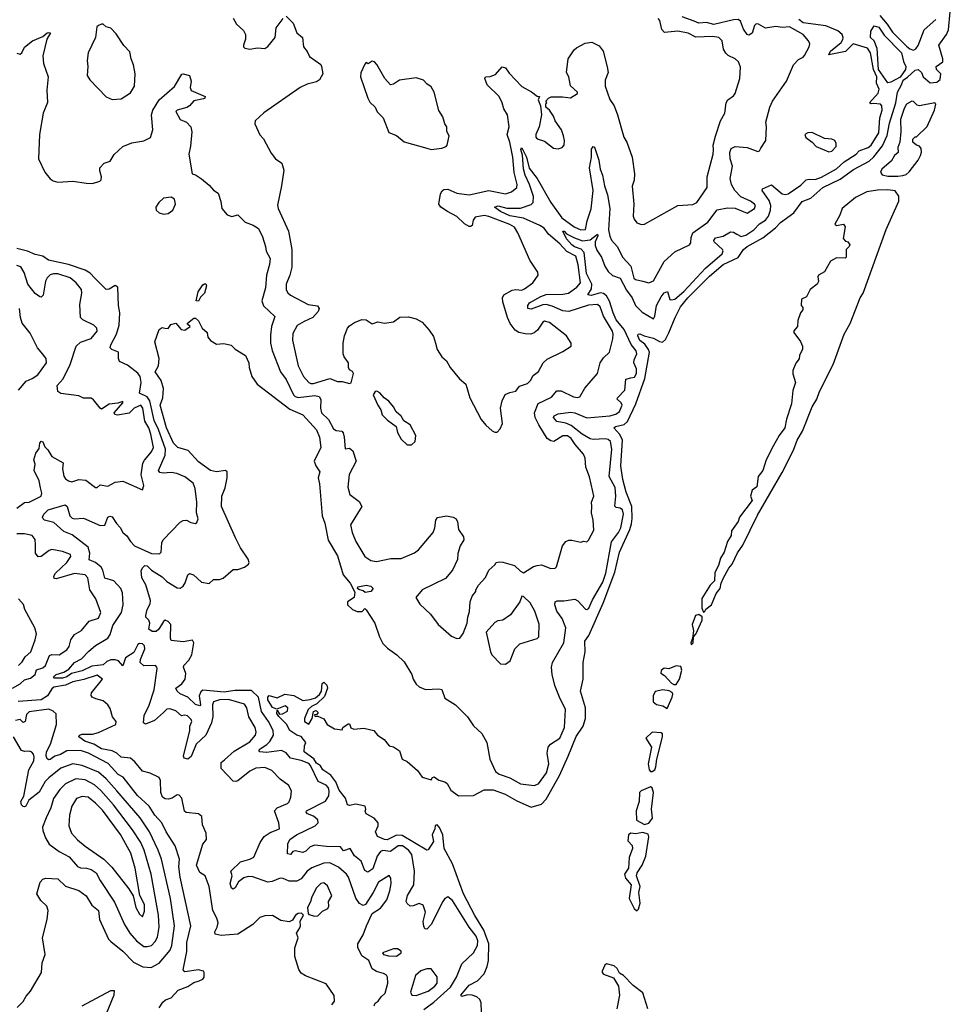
# Model space of a CAD drawing. Extents: x 1603745 to 1745082, y 385868 to 533966.
# Tile 491 of 646: x 1733893 to 1740048, y 438115 to 444624. Entities that reach past the tile are written whole.
import ezdxf

# ---------------------------------------------------------------- set-up
doc = ezdxf.new("R2010")
doc.units = 0

msp = doc.modelspace()

# ---------------------------------------------------------------- linework, layer by layer
at = {"layer": '0CON20XD'}
for points in [[(1736948.1, 438065), (1736945.5, 438125), (1736936.5, 438146.5), (1736915.3, 438165.3), (1736885, 438176.2), (1736855, 438177.5), (1736816.7, 438166.7), (1736810.8, 438175), (1736865, 438240.9), (1736919.9, 438270.1), (1736965, 438316), (1736985.2, 438364.8), (1736993.8, 438405), (1736996.4, 438515), (1736963.2, 438605), (1736902.2, 438702.2), (1736829.1, 438845), (1736755.7, 439045), (1736700, 439145), (1736690.9, 439235), (1736669.6, 439285), (1736655, 439302), (1736641.7, 439298.3), (1736638.6, 439275), (1736620, 439235), (1736628.8, 439191.2), (1736595, 439137.5), (1736585, 439133.3), (1736421.5, 439231.5), (1736385, 439233), (1736322.8, 439202.8), (1736305, 439204.6), (1736260, 439225), (1736246.2, 439255), (1736263.3, 439295), (1736263.3, 439315), (1736237.5, 439345), (1736183.8, 439375), (1736177.5, 439392.5), (1736182.5, 439405), (1736177.5, 439425), (1736115, 439438.8), (1736075, 439428.8), (1736060, 439435), (1736047, 439477), (1736005, 439530.8), (1735983.1, 439585), (1735949.9, 439629.9), (1735898.9, 439665), (1735882, 439692), (1735855, 439708.3), (1735838.4, 439738.4), (1735773.8, 439785), (1735776.7, 439825), (1735785, 439846.7), (1735753.8, 439885), (1735725, 439894.2), (1735679.2, 439925), (1735657.9, 439967.9), (1735607.9, 440017.9), (1735593, 440037), (1735595, 440060), (1735612.3, 440032.3), (1735630, 440035), (1735665, 440053.3), (1735666.2, 440075), (1735648, 440088), (1735593.6, 440066.4), (1735565, 440076.5), (1735535, 440128.8), (1735535, 440146), (1735542.6, 440157.4), (1735595, 440141.5), (1735645.6, 440165.6), (1735705, 440155.7), (1735765, 440123.1), (1735815, 440130), (1735848.3, 440141.7), (1735876.2, 440163.8), (1735888.5, 440185), (1735893.3, 440235), (1735905, 440244.2), (1735923.3, 440225), (1735928.2, 440205), (1735909.2, 440150.8), (1735858.9, 440101.1), (1735823.3, 440085), (1735801.2, 440065), (1735776.2, 440005), (1735776.7, 439985), (1735805, 439967.5), (1735827.5, 440005), (1735835, 440050), (1735853.6, 440056.4), (1735867.5, 440045), (1735858.3, 440031.7), (1735841.7, 440028.3), (1735845, 440020), (1735865, 440020), (1735905, 440002.5), (1735927.5, 439965), (1735975, 439936.7), (1736025, 439930), (1736030, 439945), (1736065, 439970), (1736075, 439970), (1736083.3, 439943.3), (1736103.6, 439933.6), (1736169.5, 439940.5), (1736235, 439925.8), (1736260, 439895), (1736302.5, 439865), (1736337.5, 439825), (1736365, 439816.7), (1736405, 439790), (1736423.3, 439735), (1736455, 439720), (1736525, 439660), (1736555, 439617.5), (1736615, 439600), (1736622.5, 439615), (1736635, 439618), (1736665, 439596.2), (1736705, 439586), (1736720, 439575), (1736745, 439530), (1736795, 439493.8), (1736895, 439496.5), (1736965, 439532.9), (1737025, 439532.9), (1737104, 439505), (1737180.2, 439460.2), (1737275, 439417.5), (1737345, 439439.4), (1737375, 439470.8), (1737462.7, 439627.3), (1737521.5, 439755), (1737573.1, 439885), (1737620, 439955), (1737635.2, 440004.8), (1737634.7, 440075), (1737602.1, 440185), (1737620, 440265), (1737618.8, 440375), (1737634, 440445), (1737631.8, 440515), (1737656.8, 440553.2), (1737752.6, 440767.4), (1737828.2, 440971.8), (1737860, 441105), (1737928.1, 441255), (1737938.8, 441291.2), (1737944.2, 441325.8), (1737940.7, 441405), (1737905, 441500.8), (1737882, 441585), (1737868.1, 441675), (1737879.2, 441845), (1737862.1, 441882.1), (1737822.5, 441925), (1737833.3, 441935), (1737891.9, 441948.1), (1737912.2, 441967.8), (1737968.7, 442085), (1738028.5, 442251.5), (1738058.2, 442425), (1738052.8, 442442.8), (1738028.3, 442478.3), (1737995, 442503.3), (1737981.2, 442535), (1737983.9, 442546.1), (1737995, 442547.5), (1738023, 442533), (1738085, 442519.6), (1738125, 442495.6), (1738145, 442492.2), (1738165, 442510.8), (1738186.1, 442553.9), (1738227.1, 442655), (1738263.8, 442725), (1738311.7, 442785), (1738455, 442928.8), (1738545, 443005.3), (1738645, 443052.5), (1738680.5, 443105), (1738703.5, 443125), (1738807.9, 443182.1), (1738892.7, 443247.3), (1738925, 443284.2), (1739012, 443348), (1739067.6, 443422.4), (1739125, 443443.3), (1739205, 443514.4), (1739319.7, 443570.3), (1739406.9, 443633.1), (1739511.1, 443688.9), (1739542.9, 443717.1), (1739600.5, 443789.5), (1739631.1, 443858.9), (1739645, 443938.8), (1739686.9, 444075), (1739698.5, 444145), (1739726, 444194), (1739735.5, 444225), (1739765, 444243.8), (1739815, 444289.7), (1739835, 444295.4), (1739856.9, 444275), (1739869.4, 444245), (1739915, 444206.9), (1739958.9, 444211.1), (1739981.3, 444228.7), (1739984.5, 444265), (1739957.1, 444295), (1739953.8, 444315), (1739997.7, 444345), (1739997.7, 444365), (1739972.5, 444455), (1740023.3, 444526.7), (1740035, 444556), (1740048, 444675)], [(1734505, 444096.7), (1734565, 444100.8), (1734625, 444141.2), (1734652, 444185), (1734655.6, 444265), (1734646, 444325), (1734630, 444365), (1734620.7, 444410.7), (1734582.7, 444452.7), (1734531.3, 444531.3), (1734495, 444566.7), (1734465, 444576.2), (1734445, 444593.3), (1734435, 444593.3), (1734413.9, 444586.1), (1734404, 444576), (1734394, 444505), (1734346, 444405), (1734339.2, 444355), (1734344.2, 444315), (1734340, 444255), (1734356.1, 444226.1), (1734465, 444114), (1734505, 444096.7)], [(1734891.9, 440625), (1734875, 440646.5), (1734855, 440653.6), (1734843.6, 440646.4), (1734813.6, 440595), (1734795, 440580.7), (1734768.9, 440578.9), (1734746.7, 440595), (1734753.8, 440635), (1734747.5, 440655), (1734726.7, 440675), (1734726.2, 440685), (1734735.7, 440725), (1734756.7, 440763.3), (1734757.8, 440785), (1734727.2, 440887.2), (1734700.8, 440935), (1734697, 440983), (1734706.4, 441003.6), (1734720, 441015), (1734735, 441013.8), (1734765, 440985.6), (1734835, 440941.1), (1734865, 440910.9), (1734935, 440868.1), (1734955, 440866.9), (1734975, 440880), (1734988.3, 440901.7), (1735005, 440953.3), (1735015, 440962), (1735042, 440955), (1735095, 440905.6), (1735145, 440897.5), (1735175, 440922.9), (1735215, 440924.3), (1735238.3, 440931.7), (1735305, 440990.5), (1735335, 440988.6), (1735378.8, 441005), (1735407.1, 441025), (1735410.6, 441035), (1735405, 441058.8), (1735352.4, 441132.4), (1735320.6, 441199.4), (1735228.6, 441405), (1735230.8, 441475), (1735251.2, 441528.8), (1735266, 441595), (1735265.8, 441635.8), (1735253.6, 441643.6), (1735195, 441634.2), (1735155, 441642.9), (1735075, 441701.2), (1735006.6, 441776.6), (1734939.2, 441795), (1734909.6, 441825), (1734862.8, 441925), (1734821.2, 442075), (1734840.6, 442125), (1734844.4, 442185), (1734827.9, 442237.9), (1734788.8, 442295), (1734811.2, 442335), (1734816.2, 442385), (1734786.2, 442495), (1734816.2, 442575), (1734835, 442590), (1734853.9, 442583.9), (1734875, 442582.5), (1734891.7, 442608.3), (1734925, 442617.5), (1734960, 442575), (1734985, 442572.5), (1735020, 442595), (1735001.7, 442611.7), (1735001.7, 442618.3), (1735045, 442650), (1735055, 442650), (1735075, 442632.5), (1735100, 442585), (1735132.5, 442555), (1735136.7, 442525), (1735153.9, 442503.9), (1735195, 442478.8), (1735243, 442483), (1735292.5, 442472.5), (1735317.5, 442445), (1735386, 442405), (1735408, 442355), (1735410, 442325), (1735428.8, 442265), (1735462.5, 442215), (1735680.3, 442050.3), (1735765, 442012.2), (1735855, 441913.1), (1735874.7, 441865), (1735885.4, 441795), (1735840.5, 441705), (1735850.5, 441675), (1735877.5, 441635), (1735868, 441595), (1735876.8, 441556.8), (1735893.6, 441345), (1735910, 441295), (1735933, 441183), (1735995, 441080), (1736031.9, 440955), (1736078.3, 440898.3), (1736109.1, 440839.1), (1736104.5, 440805.5), (1736062, 440775), (1736060, 440755), (1736095, 440725.6), (1736125, 440712.2), (1736157.1, 440712.9), (1736175, 440732.5), (1736185, 440722.5), (1736241.1, 440635), (1736272.1, 440545), (1736295, 440500.5), (1736325, 440470), (1736387.8, 440425), (1736435, 440378.1), (1736486.2, 440296.2), (1736495, 440263.8), (1736515, 440230.8), (1736535, 440214.4), (1736577.1, 440197.1), (1736665, 440201.5), (1736685, 440197.1), (1736705, 440140), (1736776, 440096), (1736854.5, 440014.5), (1736895, 439956), (1736950, 439905), (1736982.5, 439845), (1737002.9, 439735), (1737040, 439655), (1737065, 439637.2), (1737135, 439612.2), (1737205, 439572.5), (1737295, 439560.8), (1737325, 439573.5), (1737376.5, 439645), (1737393.1, 439705), (1737380.9, 439775), (1737388.5, 439815), (1737404.3, 439835), (1737465, 439875.5), (1737496.9, 439945), (1737502.5, 440065), (1737463.2, 440145), (1737432.1, 440222.1), (1737413.8, 440295), (1737410.8, 440345), (1737416.9, 440375), (1737492.3, 440505), (1737504.6, 440604.6), (1737480.9, 440665), (1737444.5, 440715), (1737433.3, 440755), (1737434.3, 440775), (1737447.1, 440782.9), (1737492.1, 440782.1), (1737565, 440792.5), (1737585, 440781.9), (1737635, 440726.7), (1737645, 440725.5), (1737656.5, 440733.5), (1737681.1, 440788.9), (1737748.8, 440905), (1737768.8, 440965), (1737807.6, 441172.4), (1737853.9, 441235), (1737868.3, 441265), (1737886.8, 441355), (1737879.7, 441385), (1737865, 441395.8), (1737838.3, 441398.3), (1737828.2, 441408.2), (1737835.2, 441475), (1737831.6, 441531.6), (1737791.6, 441605), (1737808.2, 441785), (1737799.7, 441835), (1737785, 441848.1), (1737765, 441853.4), (1737685, 441848.9), (1737665, 441852.9), (1737613.7, 441883.7), (1737541.1, 441941.1), (1737505, 441955.8), (1737445, 441968.5), (1737423.6, 441995), (1737427.8, 442005), (1737455, 442018.4), (1737535, 442029.6), (1737565, 442025.6), (1737645, 441993.1), (1737795.2, 442005.2), (1737835, 442015.7), (1737859.2, 442035), (1737876.7, 442075), (1737871.2, 442091.2), (1737844.4, 442115), (1737847.1, 442125), (1737894.8, 442175), (1737902.7, 442247.3), (1737935, 442255.9), (1737958.2, 442261.8), (1737971.6, 442285), (1737971.7, 442315), (1737954.7, 442355), (1737956.7, 442375), (1737974.3, 442415), (1737970.9, 442435), (1737937.8, 442477.8), (1737890.7, 442575), (1737838.8, 442638.8), (1737817.1, 442685), (1737793.8, 442763.8), (1737775, 442798), (1737755, 442814.5), (1737735, 442818.9), (1737671.7, 442801.7), (1737650.6, 442805), (1737674.4, 442845), (1737678.1, 442875), (1737641.9, 442945), (1737626.2, 443085), (1737607.2, 443107.2), (1737561.9, 443121.9), (1737544.5, 443134.5), (1737510.3, 443175), (1737484.3, 443225), (1737495, 443225.7), (1737509.1, 443209.1), (1737561.4, 443181.4), (1737615, 443163), (1737665, 443167.7), (1737715, 443207.1), (1737716.9, 443195), (1737698.5, 443155), (1737698.9, 443131.1), (1737711.1, 443101.1), (1737742, 443055), (1737762.8, 442995), (1737785, 442959.7), (1737813.4, 442933.4), (1737864.8, 442914.8), (1737906.9, 442836.9), (1737943.1, 442785), (1737966, 442735), (1738010.5, 442690.5), (1738085, 442645.6), (1738094.7, 442665), (1738105.2, 442735), (1738135, 442792.3), (1738155, 442817.3), (1738177.3, 442827.3), (1738193.9, 442775), (1738205, 442771), (1738225, 442777.1), (1738285, 442826.2), (1738429.4, 442980.6), (1738539.8, 443075), (1738544.8, 443095), (1738541.2, 443105), (1738486.6, 443155), (1738484.7, 443165.3), (1738495, 443181.1), (1738545, 443193.2), (1738595, 443222), (1738615, 443220), (1738635.2, 443205.2), (1738665, 443190.4), (1738695, 443198.4), (1738749.2, 443235), (1738786.5, 443273.5), (1738825, 443298.7), (1738844.5, 443325), (1738859.8, 443365), (1738861.6, 443395), (1738848.8, 443428.8), (1738804.3, 443495), (1738805, 443506.2), (1738865, 443532.1), (1738935, 443472.1), (1738955, 443468.1), (1738975, 443473), (1739060.3, 443529.7), (1739095, 443566), (1739115, 443570.7), (1739155, 443567.4), (1739195, 443582.9), (1739295, 443638), (1739345, 443685.2), (1739425.5, 443734.5), (1739445, 443756.2), (1739505, 443779.3), (1739525, 443793.9), (1739574.8, 443875), (1739582.3, 443975), (1739596.7, 444026.7), (1739595.4, 444055), (1739585.8, 444065), (1739538.9, 444068.9), (1739525, 444067.1), (1739512.9, 444075), (1739570.9, 444139.1), (1739577.5, 444165), (1739559.8, 444205), (1739562.9, 444245), (1739540.7, 444295), (1739519.3, 444405), (1739499.6, 444435), (1739405, 444464.1), (1739355, 444414.4), (1739245, 444392.5), (1739254.5, 444415), (1739326.4, 444473.6), (1739338.1, 444491.9), (1739340.4, 444505), (1739333.8, 444525), (1739305, 444551), (1739225, 444583.5), (1739075, 444602.4), (1739047.1, 444625)], [(1735304, 444634), (1735326.7, 444595), (1735373, 444553), (1735386.4, 444526.4), (1735385.9, 444494.1), (1735373.8, 444455), (1735373.8, 444445), (1735382.5, 444435), (1735415, 444429.2), (1735465, 444438.6), (1735515, 444434.3), (1735535, 444445.7), (1735581.5, 444505), (1735590.1, 444569.9), (1735635, 444632.5)], [(1735655, 444648.1), (1735701.6, 444601.6), (1735725, 444538), (1735764, 444505), (1735770, 444445), (1735794.2, 444414.2), (1735809.5, 444379.5), (1735885, 444326.7), (1735890, 444315), (1735897.5, 444265), (1735875, 444226.7), (1735855, 444213.8), (1735795, 444198), (1735748.8, 444175), (1735508.3, 444008.3), (1735450, 443955), (1735448.8, 443935), (1735482.2, 443862.2), (1735505.4, 443835.4), (1735555, 443741.2), (1735584.2, 443705), (1735625.7, 443675), (1735638.9, 443628.9), (1735624.7, 443525), (1735598.1, 443398.1), (1735602.2, 443375), (1735671.8, 443225), (1735693.5, 443105), (1735692.5, 442987.5), (1735679.6, 442935), (1735654.8, 442875), (1735655, 442838.8), (1735667.4, 442817.4), (1735685, 442803.3), (1735801.8, 442741.8), (1735863.4, 442733.4), (1735874.3, 442715), (1735866.9, 442695), (1735830.6, 442655), (1735775, 442629.6), (1735728.3, 442601.7), (1735699.7, 442550.3), (1735696.5, 442505), (1735734.6, 442335), (1735770.9, 442265), (1735804.5, 442225), (1735817.9, 442217.9), (1735835, 442218), (1735945, 442251.1), (1735995, 442232), (1736025, 442233.3), (1736075, 442220), (1736085, 442223.3), (1736101.2, 442285), (1736095, 442297.5), (1736075, 442310), (1736067.5, 442325), (1736067.5, 442355), (1736040, 442395), (1736033.3, 442415), (1736033.3, 442485), (1736041.2, 442535), (1736060, 442585), (1736075, 442601.2), (1736107.3, 442622.7), (1736155, 442642), (1736185, 442640.8), (1736225, 442613.3), (1736262.5, 442627.5), (1736305, 442618), (1736365, 442626.7), (1736406.4, 442656.4), (1736465, 442658.8), (1736515, 442645.8), (1736555.5, 442625.5), (1736601.7, 442571.7), (1736629.1, 442529.1), (1736642.5, 442485), (1736654.4, 442444.4), (1736683.8, 442395), (1736715, 442368.8), (1736740, 442325), (1736800.9, 442250.9), (1736843.8, 442215), (1736870, 442125), (1736945, 441980), (1736975, 441943.3), (1737017, 441907), (1737035, 441897.5), (1737051.7, 441898.3), (1737070.7, 441919.3), (1737085.8, 441955), (1737074, 442055), (1737083.8, 442105), (1737104.1, 442145.9), (1737135, 442160), (1737175, 442167.5), (1737199.3, 442200.7), (1737250.5, 442219.5), (1737270.5, 442239.5), (1737288.8, 442271.2), (1737325, 442298.8), (1737355.6, 442355), (1737380.5, 442379.5), (1737485, 442430), (1737540, 442465), (1737540, 442485), (1737508.8, 442535), (1737396.7, 442623.3), (1737365, 442630.8), (1737354, 442625), (1737317.9, 442572.1), (1737296.6, 442553.4), (1737274.3, 442545.7), (1737235, 442546.5), (1737195, 442556.2), (1737170.8, 442570.8), (1737137.8, 442615), (1737119.1, 442655), (1737087.9, 442757.9), (1737085.6, 442785), (1737095.5, 442804.5), (1737150, 442835), (1737175, 442840), (1737215, 442836.5), (1737232.5, 442845), (1737287.5, 442885), (1737321.2, 442935), (1737318.8, 442955), (1737266, 443035), (1737188.2, 443215), (1737165, 443252.5), (1737135, 443269.8), (1736995, 443323.3), (1736965, 443329.2), (1736905, 443318.2), (1736892.4, 443297.6), (1736885, 443263.8), (1736875, 443255.8), (1736865, 443256.7), (1736835, 443274.6), (1736785, 443323.6), (1736722.2, 443355), (1736677.5, 443385), (1736665.4, 443405), (1736677, 443473), (1736686.6, 443493.4), (1736698.7, 443501.3), (1736725, 443503.6), (1736785, 443476.9), (1736865, 443465.9), (1736995, 443494.8), (1737105, 443473.8), (1737145, 443485.7), (1737180.8, 443515), (1737182.2, 443535), (1737163.5, 443613.5), (1737153.6, 443715), (1737135, 443814), (1737116.9, 443865), (1737130.4, 443915), (1737120, 443995), (1737094, 444035), (1737084.2, 444075), (1737064.2, 444115), (1736983.9, 444193.9), (1736968.8, 444235), (1736974, 444246), (1737005, 444248.6), (1737038.8, 444261.2), (1737085, 444313.3), (1737105, 444306.2), (1737131.2, 444271.2), (1737215, 444183.3), (1737277.6, 444147.6), (1737315, 444117.5), (1737330, 444115), (1737322.5, 444095), (1737337.5, 444055), (1737343.8, 443995), (1737328.8, 443915), (1737306.2, 443865), (1737306.4, 443846.4), (1737316.4, 443836.4), (1737365, 443820), (1737422.5, 443775), (1737455, 443770), (1737480.7, 443779.3), (1737493.3, 443795), (1737495.8, 443824.2), (1737490, 443855), (1737476.4, 443896.4), (1737434, 443955), (1737423.3, 443985), (1737396.4, 444026.4), (1737372.5, 444045), (1737373, 444067), (1737380, 444075), (1737372.5, 444085), (1737390, 444105), (1737407, 444113), (1737483.6, 444113.6), (1737535, 444106.7), (1737582.5, 444135), (1737582.5, 444145), (1737536.4, 444186.4), (1737523.8, 444245), (1737508.8, 444275), (1737520, 444365), (1737560, 444425), (1737575, 444436.7), (1737632.3, 444467.7), (1737676.1, 444476.1), (1737725, 444450), (1737752, 444415), (1737778, 444312), (1737784.4, 444275), (1737765.7, 444225), (1737764.2, 444185), (1737795, 444096.7), (1737824.2, 444055), (1737847.5, 443995), (1737887.6, 443847.6), (1737907.5, 443815), (1737943.8, 443715), (1737958.8, 443605), (1737957.7, 443562.3), (1737944.1, 443524.1), (1737954.1, 443404.1), (1737950.8, 443325), (1737956.2, 443305), (1737975, 443280), (1738005, 443270), (1738025, 443273.3), (1738245, 443396), (1738345, 443401.9), (1738372.5, 443415), (1738440, 443515), (1738440, 443585), (1738480.5, 443735), (1738481.5, 443765), (1738480.5, 443795), (1738495.5, 443854.5), (1738528, 443955), (1738556.2, 444005), (1738565.9, 444074.1), (1738576.1, 444093.9), (1738615, 444120), (1738624.4, 444135.6), (1738655.6, 444235), (1738660.5, 444310.5), (1738648, 444345), (1738625, 444366), (1738578, 444388), (1738562.6, 444402.6), (1738548.7, 444428.7), (1738538.6, 444485), (1738517.5, 444505), (1738475, 444512.5), (1738365, 444508.3), (1738315, 444535.4), (1738245, 444548.8), (1738158.5, 444538.5), (1738139.3, 444559.3), (1738127.6, 444617.6), (1738115, 444632.5)], [(1735562, 442438), (1735617.1, 442295), (1735655, 442244.4), (1735703, 442143), (1735715, 442132.2), (1735735, 442126.6), (1735845, 442139.7), (1735872.9, 442132.9), (1735884, 442114), (1735881.4, 442055), (1735889.7, 442025), (1735935, 441981.5), (1735968.6, 441918.6), (1735985, 441907.9), (1736023.8, 441903.8), (1736032.8, 441892.8), (1736040, 441865), (1736045, 441786.7), (1736075, 441790.8), (1736097.1, 441775), (1736118.2, 441705), (1736072, 441618), (1736062.9, 441532.9), (1736075.4, 441485), (1736138, 441438), (1736155.4, 441405), (1736081.9, 441285), (1736090.9, 441235), (1736115.3, 441175.3), (1736174.6, 441074.6), (1736215, 441050), (1736253, 441043), (1736347.8, 441062.2), (1736415, 441062.2), (1736505, 441100.4), (1736529.6, 441120.4), (1736627.3, 441235), (1736638.1, 441265), (1736644.7, 441315), (1736656.2, 441333.8), (1736715, 441343.3), (1736760, 441335), (1736780.6, 441325), (1736789.4, 441305), (1736795.7, 441255), (1736827.1, 441205), (1736830, 441185), (1736805.8, 441145), (1736790, 441095), (1736787.5, 441055), (1736755.6, 440984.4), (1736710, 440930), (1736555, 440855.5), (1736512, 440805), (1736540.3, 440760.3), (1736610.8, 440695), (1736660, 440625), (1736748.3, 440548.3), (1736785, 440533.8), (1736805, 440536.2), (1736825, 440567.5), (1736852, 440635), (1736856.2, 440675), (1736868.3, 440711.7), (1736872, 440775), (1736886.4, 440813.6), (1736910, 440845), (1736910, 440855), (1736927.5, 440885), (1736973.6, 440936.4), (1736996.7, 440985), (1737035, 441020), (1737044.1, 441035.9), (1737065, 441041.2), (1737087.7, 441037.7), (1737165, 441016.7), (1737205, 440978.8), (1737225, 440968), (1737291.7, 441008.3), (1737315, 441015.6), (1737345, 441019.4), (1737405, 440995.8), (1737435, 440998.8), (1737442.5, 441007.5), (1737482.5, 441145), (1737505, 441173.8), (1737525, 441183.8), (1737545, 441183.8), (1737605, 441170), (1737625, 441177.5), (1737645, 441172.5), (1737655, 441182.5), (1737690.5, 441249.5), (1737685.6, 441315), (1737674.5, 441364.5), (1737677, 441407), (1737675.7, 441435), (1737689.2, 441475), (1737684.2, 441505.8), (1737661.9, 441601.9), (1737638, 441665), (1737632.5, 441725), (1737621.1, 441751.1), (1737566.2, 441815), (1737540.8, 441855), (1737515, 441872.8), (1737485, 441872.8), (1737425, 441836.2), (1737405, 441839.6), (1737380.5, 441855), (1737325.4, 441945), (1737301.5, 441995), (1737297.2, 442025), (1737323, 442087), (1737410.8, 442129.2), (1737445, 442171.5), (1737475, 442170.9), (1737555, 442131.8), (1737583.3, 442126.7), (1737598.5, 442131.5), (1737630.9, 442189.1), (1737715, 442284), (1737732.9, 442355), (1737755, 442389.4), (1737793.9, 442426.1), (1737815.5, 442515), (1737818.5, 442545), (1737813.4, 442565), (1737753.2, 442665), (1737731.5, 442725), (1737715, 442740.8), (1737655, 442735.9), (1737524.9, 442695.1), (1737485, 442699.8), (1737415, 442730.9), (1737375, 442740.5), (1737352.1, 442737.9), (1737275, 442709.7), (1737254.7, 442714.7), (1737253.9, 442735), (1737265, 442751.2), (1737338.7, 442795), (1737375, 442807), (1737485, 442808.6), (1737521.9, 442815), (1737578.8, 442855), (1737601.4, 442885), (1737585.8, 443004.2), (1737570.2, 443060.2), (1737511.1, 443091.1), (1737465, 443142.3), (1737391.4, 443205), (1737360.8, 443245), (1737333.3, 443263.3), (1737225, 443311.3), (1737135, 443326.7), (1737072.9, 443355), (1737032.5, 443385), (1737057.2, 443392.8), (1737115, 443377.3), (1737205, 443378.3), (1737275, 443402.8), (1737288.1, 443415), (1737290.4, 443455), (1737265.4, 443535), (1737235, 443597.1), (1737225, 443637.5), (1737217.5, 443727.5), (1737208.2, 443765), (1737215, 443777.1), (1737244.7, 443715), (1737263.3, 443643.3), (1737315, 443573.4), (1737406.5, 443415), (1737479.4, 443315), (1737560.6, 443255), (1737605, 443234.8), (1737635, 443236.7), (1737646.1, 443295), (1737673.1, 443373.1), (1737685.6, 443495), (1737661.9, 443645), (1737674, 443714), (1737675, 443767.5), (1737685, 443786), (1737695, 443781.2), (1737723.5, 443695), (1737731.7, 443635), (1737747.6, 443595), (1737761.5, 443525), (1737781.1, 443465), (1737795.9, 443375), (1737786.6, 443235), (1737795, 443192), (1737807.4, 443167.4), (1737843.8, 443125), (1737882.2, 443052.2), (1737934.3, 442995), (1737955, 442914.4), (1737965, 442905.6), (1738015, 442894.4), (1738055, 442884.3), (1738085, 442897.5), (1738154.8, 443025.2), (1738225, 443089.5), (1738323.6, 443136.4), (1738332.1, 443147.9), (1738333.3, 443185), (1738345.2, 443214.8), (1738445, 443286.2), (1738505, 443366.9), (1738575, 443379.6), (1738625, 443377.7), (1738705, 443345.7), (1738753.8, 443375), (1738759.2, 443395), (1738752, 443405), (1738725.8, 443425), (1738662.5, 443452.5), (1738623.2, 443495), (1738600.8, 443535), (1738591.2, 443575), (1738607.2, 443655), (1738591.7, 443705), (1738588.7, 443745), (1738598.2, 443771.8), (1738625, 443786.2), (1738705, 443778.5), (1738775, 443752), (1738785, 443756.7), (1738795.7, 443775), (1738827.5, 443825), (1738831.2, 443915), (1738827, 443947), (1738853.8, 444045), (1738871.2, 444085), (1738965, 444216.7), (1739010.8, 444325), (1739045, 444360), (1739074.1, 444375.9), (1739082.7, 444387.3), (1739113.8, 444445), (1739118.8, 444465), (1739110, 444485), (1739074.4, 444525), (1738985, 444576.1), (1738937.6, 444572.4), (1738895, 444579), (1738825, 444568.7), (1738778.6, 444595), (1738765, 444596.8), (1738752.7, 444585), (1738737.9, 444535), (1738715, 444522.1), (1738705, 444525.5), (1738680.1, 444560.1), (1738660, 444615), (1738645.2, 444625.2), (1738613.8, 444623.8), (1738485, 444591.9), (1738435, 444605.2), (1738385, 444601.4), (1738353.8, 444613.8), (1738275, 444643.7)], [(1739582.6, 444652.6), (1739631, 444595), (1739665, 444541), (1739758.4, 444448.4), (1739781.1, 444431.1), (1739805, 444422.5), (1739819.4, 444430.6), (1739835, 444453.9), (1739875, 444556.9), (1739952, 444625)], [(1733875, 444402), (1733895, 444396.7), (1733906.1, 444403.9), (1733925, 444442.5), (1733977, 444483), (1734046.2, 444513.8), (1734075, 444536), (1734085, 444540), (1734096, 444536), (1734073.3, 444495), (1734046.8, 444385), (1734049.5, 444335), (1734081.1, 444245), (1734073.1, 444156.9), (1734076.8, 444076.8), (1734048.7, 444005), (1734024.7, 443865), (1734016.9, 443705), (1734059.4, 443615), (1734095, 443571.4), (1734115, 443557.8), (1734145, 443548.9), (1734245, 443555.5), (1734335.8, 443544.2), (1734375, 443540.8), (1734423.9, 443556.1), (1734432.5, 443565), (1734433.3, 443585), (1734422, 443625), (1734423.3, 443645), (1734452.5, 443675), (1734491.7, 443688.3), (1734517.3, 443732.7), (1734575.5, 443784.5), (1734635, 443810.6), (1734715, 443823.3), (1734758, 443845), (1734774.1, 443895.9), (1734765.2, 443995), (1734772.8, 444025), (1734815, 444093.8), (1734916.8, 444183.2), (1734965, 444263.3), (1734975, 444266.7), (1735016.2, 444255), (1735027.3, 444217.3), (1735019.4, 444175), (1735027.5, 444155), (1735120, 444115), (1735117.5, 444105), (1735108.7, 444101.3), (1735045, 444086.5), (1735016.2, 444053.8), (1734997.7, 444042.3), (1734934.5, 444025.5), (1734925, 444016.7), (1734954.5, 443964.5), (1734996.6, 443946.6), (1735025.7, 443915.7), (1735032, 443882), (1735022.6, 443787.4), (1735010.6, 443735), (1735032.5, 443605), (1735055, 443597.5), (1735095, 443571.2), (1735145, 443530), (1735175, 443496.2), (1735205, 443477.5), (1735223, 443423), (1735230, 443375), (1735264.1, 443334.1), (1735295, 443323.8), (1735335, 443333.3), (1735385, 443286), (1735436.7, 443265), (1735472.7, 443242.7), (1735499.3, 443189.3), (1735519.2, 443125), (1735522.7, 443092.7), (1735548.8, 443045), (1735546, 443005), (1735524.6, 442935.4), (1735517.9, 442852.1), (1735493.3, 442765), (1735505, 442732), (1735581.2, 442661.2), (1735558.8, 442595), (1735551.9, 442538.1), (1735551.9, 442485), (1735562, 442438)], [(1739635, 444207), (1739574.1, 444295), (1739563.8, 444433.8), (1739543.6, 444483.6), (1739520, 444505), (1739523, 444547), (1739545, 444582.5), (1739575, 444574), (1739611.5, 444521.5), (1739725, 444405.7), (1739737.6, 444347.6), (1739754.8, 444315), (1739750.6, 444295), (1739716.5, 444243.5), (1739655, 444209.8), (1739635, 444207)], [(1736615, 443766), (1736685, 443773.8), (1736712.5, 443785), (1736720, 443795), (1736732.5, 443855), (1736717.5, 443885), (1736718, 443915), (1736704, 443935), (1736691.2, 443981.2), (1736664.2, 444024.2), (1736634.1, 444144.1), (1736615, 444180), (1736585, 444200), (1736564.1, 444224.1), (1736515, 444240), (1736405, 444223.1), (1736365, 444198), (1736345, 444193.3), (1736308.6, 444235), (1736255, 444327.5), (1736240, 444345), (1736225, 444350), (1736197, 444333), (1736185, 444340), (1736175, 444330), (1736148.3, 444271.7), (1736148, 444245), (1736194.4, 444104.4), (1736209.5, 444079.5), (1736243.8, 444045), (1736257.5, 444015), (1736296.1, 443976.1), (1736335, 443877.5), (1736385, 443857.5), (1736436.1, 443816.1), (1736585, 443773.8), (1736615, 443766)], [(1739701.1, 443588.9), (1739735, 443594.5), (1739755, 443600.6), (1739775, 443618), (1739835, 443694.3), (1739851.2, 443725), (1739858.2, 443748.2), (1739855, 443773.3), (1739845, 443786.7), (1739824, 443794), (1739800, 443815), (1739800, 443835), (1739815, 443850), (1739825, 443850), (1739895, 443918.8), (1739943.9, 444025), (1739951.2, 444065), (1739945.3, 444075.3), (1739845, 444053.8), (1739828.6, 444058.6), (1739805, 444082.9), (1739794.1, 444085.9), (1739758.6, 444065), (1739742.4, 444037.6), (1739719.4, 443965), (1739720, 443885), (1739713.8, 443815), (1739701.7, 443778.3), (1739703.3, 443745), (1739678, 443725), (1739658.3, 443691.7), (1739596, 443635), (1739586, 443615), (1739598.3, 443598.3), (1739635, 443590.5), (1739701.1, 443588.9)], [(1739245, 443750.8), (1739265, 443753.8), (1739293.8, 443785), (1739293.8, 443805), (1739283.3, 443825), (1739264.3, 443834.3), (1739215, 443838.6), (1739135, 443878.8), (1739105, 443876.7), (1739086.7, 443865), (1739093.3, 443845), (1739134.5, 443814.5), (1739161.2, 443785), (1739245, 443750.8)], [(1738415, 440707.5), (1738425, 440713.3), (1738432.1, 440727.9), (1738469.3, 440755), (1738499.4, 440830.6), (1738525, 440863.5), (1738531.5, 440898.5), (1738548.2, 440935), (1738582.6, 440997.4), (1738605, 441025.5), (1738640.6, 441099.4), (1738675, 441149.3), (1738771.8, 441348.2), (1738935, 441630.4), (1739011.8, 441778.2), (1739034.7, 441845), (1739069.5, 441905), (1739135.3, 442065.3), (1739165, 442116.3), (1739183.4, 442165), (1739272.7, 442345), (1739346.3, 442545), (1739385.2, 442615), (1739451.5, 442785), (1739471, 442815), (1739623.7, 443236.3), (1739708.4, 443425), (1739707.2, 443457.2), (1739682.2, 443492.2), (1739635, 443499.2), (1739566.9, 443496.9), (1739495, 443485.6), (1739420.9, 443449.1), (1739333.8, 443375), (1739317.7, 443332.3), (1739283.3, 443273.3), (1739295, 443263.3), (1739341.7, 443271.7), (1739352.5, 443255), (1739338.3, 443178.3), (1739355, 443160), (1739370, 443155), (1739382.5, 443135), (1739380, 443125), (1739360, 443105), (1739360, 443055), (1739353, 443047), (1739295, 443050), (1739255, 443026.7), (1739215, 442956.2), (1739176.7, 442935), (1739172.5, 442925), (1739176.1, 442893.9), (1739167.5, 442875), (1739120.7, 442839.3), (1739097.7, 442792.3), (1739063.8, 442776.2), (1739062.5, 442735), (1739071.7, 442721.7), (1739072.5, 442705), (1739056.7, 442685), (1739040, 442635), (1739036.7, 442595), (1739013, 442567), (1739012.5, 442555), (1739057.7, 442497.7), (1739071.2, 442465), (1739071.2, 442445), (1739050, 442405), (1739047.7, 442382.3), (1739025.8, 442354.2), (1739006.7, 442305), (1739007, 442283), (1739023.3, 442225), (1739007, 442173), (1738997.5, 442085), (1738964, 441984), (1738954.2, 441925), (1738915.6, 441874.4), (1738876.2, 441805), (1738829.2, 441715), (1738808, 441645), (1738776.2, 441605), (1738767.5, 441535), (1738736.4, 441513.6), (1738726.7, 441475), (1738736.7, 441445), (1738654.2, 441335.8), (1738644.1, 441305.9), (1738601.4, 441245), (1738597.5, 441215), (1738574, 441175), (1738551.2, 441105), (1738528.6, 441065), (1738514.3, 441015), (1738489.7, 440970.3), (1738489.2, 440915), (1738460, 440885), (1738405, 440796.7), (1738403.6, 440733.6), (1738415, 440707.5)], [(1734845, 443337.8), (1734875, 443343.3), (1734905, 443365.8), (1734924.4, 443405), (1734917.8, 443437.8), (1734895, 443450.5), (1734845, 443444.6), (1734812.2, 443415), (1734793.6, 443385), (1734795.6, 443365), (1734815, 443346.9), (1734845, 443337.8)], [(1736185.9, 438634.1), (1736223.9, 438716.1), (1736278.9, 438751.1), (1736321.1, 438805), (1736340.6, 438865), (1736349.2, 438915), (1736348.3, 438948.3), (1736337, 438967), (1736265, 438922.5), (1736231.8, 438855), (1736179.2, 438775), (1736165, 438768.6), (1736141.3, 438781.3), (1736116.3, 438816.3), (1736066.6, 438956.6), (1736055, 438975.6), (1736002.3, 439022.3), (1735945, 439051.3), (1735905, 439048.4), (1735825, 439017.9), (1735794.2, 438995.8), (1735753.8, 438945), (1735725, 438929.2), (1735675, 438929.1), (1735635, 438946.9), (1735615, 438948.8), (1735563, 438927), (1735535, 438923.8), (1735435, 438957.4), (1735405, 438959.1), (1735375, 438950.9), (1735340.5, 438925), (1735316.9, 438885), (1735305, 438875.8), (1735294.1, 438884.1), (1735285.3, 438915), (1735297.8, 438965), (1735290, 438995), (1735352.6, 439057.4), (1735415, 439074), (1735441.7, 439088.3), (1735483.8, 439185), (1735510.9, 439225), (1735549.4, 439250.6), (1735611.1, 439275), (1735606.7, 439315), (1735577.8, 439395), (1735595.3, 439414.7), (1735665, 439443.2), (1735675, 439453.5), (1735686.8, 439485), (1735690, 439525), (1735672.3, 439562.3), (1735615, 439603.1), (1735561.4, 439661.4), (1735515, 439681.1), (1735454.7, 439675.3), (1735414.3, 439655.7), (1735335, 439592.5), (1735322.8, 439587.2), (1735305, 439591.2), (1735225.7, 439675), (1735225, 439713.3), (1735248.2, 439731.8), (1735311.2, 439788.8), (1735415, 439850.5), (1735452.6, 439895), (1735456.9, 439915), (1735451.1, 439945), (1735408.6, 440015), (1735394.1, 440075), (1735379, 440099), (1735275, 440130), (1735215, 440128.6), (1735175.5, 440114.5), (1735167, 440095), (1735171.1, 440018.9), (1735162, 439975), (1735123.1, 439895), (1735059, 439835), (1735027.7, 439752.3), (1735005, 439735.7), (1734981.3, 439741.3), (1734975.7, 439755), (1735018.4, 439925), (1735019.2, 439955), (1735030.4, 439985), (1735027.9, 439997.9), (1735002.4, 440022.4), (1734982.9, 440027.1), (1734962.8, 440022.8), (1734925, 440054.5), (1734885, 440067.5), (1734865, 440067.1), (1734843.8, 440045), (1734785, 439990.7), (1734725, 439967.1), (1734710.8, 439975), (1734716.1, 440025), (1734748.1, 440091.9), (1734781.3, 440195), (1734802.2, 440335), (1734800.8, 440345), (1734790, 440355), (1734715, 440353.8), (1734688.6, 440375), (1734691.1, 440395), (1734720, 440465), (1734718.8, 440485), (1734705, 440498), (1734685, 440500), (1734675, 440494), (1734648.8, 440441.2), (1734592.8, 440405), (1734575, 440353.1), (1734546.3, 440386.3), (1734525, 440393.2), (1734495, 440392.1), (1734469.2, 440380.8), (1734445, 440360), (1734369.7, 440350.3), (1734305, 440318.8), (1734235, 440302), (1734205, 440279.4), (1734175, 440271), (1734121.1, 440271.1), (1734116.9, 440275), (1734123.1, 440285), (1734135, 440296.3), (1734185, 440310.9), (1734218.5, 440331.5), (1734255.4, 440375), (1734301.8, 440398.2), (1734350, 440450), (1734393.9, 440486.1), (1734475.5, 440534.5), (1734490.6, 440559.4), (1734509.9, 440620.1), (1734566.8, 440705), (1734577.3, 440755), (1734573.5, 440835), (1734561.8, 440865), (1734515, 440913.6), (1734455, 440933.2), (1734443, 440985), (1734431, 441005), (1734395, 441035.9), (1734353.3, 441053.3), (1734356.6, 441096.6), (1734345, 441138.1), (1734239.1, 441219.1), (1734185, 441241.2), (1734119.6, 441299.6), (1734057.5, 441315), (1734047.5, 441325), (1734043.9, 441336.1), (1734052.5, 441355), (1734080.8, 441385), (1734194.1, 441415.9), (1734206.8, 441406.8), (1734224, 441345), (1734239.8, 441329.8), (1734255, 441324.7), (1734315, 441328.3), (1734425, 441280), (1734455, 441282.7), (1734475.6, 441334.4), (1734488.6, 441341.4), (1734505, 441338.2), (1734533.7, 441293.7), (1734558.2, 441268.2), (1734575, 441234.4), (1734601.6, 441211.6), (1734625, 441174.3), (1734652.9, 441145), (1734765, 441094.7), (1734816.5, 441093.5), (1734828.2, 441105), (1734833.3, 441165), (1734841.4, 441185), (1734955, 441303.3), (1734975, 441313.8), (1734995.9, 441315.9), (1735025, 441300), (1735055, 441292.5), (1735065, 441300), (1735073.8, 441325), (1735062, 441365), (1735065.4, 441435.4), (1735053.2, 441525), (1735039.8, 441559.8), (1734985, 441601.8), (1734933, 441623), (1734895, 441629.7), (1734842.7, 441627.3), (1734820.8, 441630.8), (1734811.9, 441645), (1734854.6, 441745.4), (1734857.3, 441785), (1734811, 441915), (1734782.2, 441975), (1734753, 442105), (1734735, 442130.5), (1734685.9, 442155.9), (1734695.8, 442225.8), (1734690, 442265), (1734675, 442286.2), (1734605, 442340.6), (1734554, 442365), (1734545.6, 442385), (1734546.2, 442426.2), (1734503, 442443), (1734491.2, 442455), (1734495.8, 442475), (1734533.2, 442545), (1734550.4, 442605), (1734554.2, 442685), (1734546, 442735), (1734542, 442855), (1734525, 442866.2), (1734485, 442841.8), (1734465, 442839.6), (1734390.7, 442915), (1734358.8, 442948.8), (1734325, 442967.6), (1734215, 443006.5), (1734083.4, 443033.4), (1734045, 443061.1), (1733995, 443071.2), (1733945, 443093.5), (1733875, 443110.6)], [(1734290.9, 442740.9), (1734303.8, 442815), (1734300.8, 442840.8), (1734266.2, 442885), (1734226.4, 442916.4), (1734145, 442943.9), (1734116.1, 442943.9), (1734095, 442936.4), (1734075, 442918), (1734062.5, 442895), (1734047.7, 442802.3), (1734035, 442789.1), (1734025, 442791.5), (1733994.7, 442814.7), (1733946.2, 442875), (1733923.2, 442953.2), (1733899.6, 442989.6), (1733875, 442999.4)], [(1735075, 442762.5), (1735060, 442765), (1735074.3, 442825), (1735105, 442871.2), (1735115, 442878.8), (1735125, 442877.5), (1735127.5, 442865), (1735116, 442815), (1735089.5, 442790.5), (1735075, 442762.5)], [(1733874, 441396), (1733925, 441431.4), (1733955, 441434.2), (1734034.5, 441475), (1734039.2, 441495), (1734030.4, 441530.4), (1734021.1, 441575), (1733988.9, 441645), (1733995.3, 441685), (1733986.7, 441715), (1734000.5, 441759.5), (1734021.1, 441788.9), (1734026.7, 441825), (1734035, 441837.8), (1734045, 441834.4), (1734060.1, 441800.1), (1734079.6, 441779.6), (1734105, 441735.9), (1734180.4, 441695), (1734176.3, 441655), (1734185, 441606.2), (1734195, 441588.1), (1734215, 441574.5), (1734238.7, 441568.7), (1734285, 441583.8), (1734330.4, 441580.4), (1734395, 441530.8), (1734405, 441531.4), (1734425, 441548.2), (1734475, 441540), (1734523.6, 441566.4), (1734575, 441574), (1734705, 441516.2), (1734714.3, 441545), (1734696.5, 441615), (1734707.8, 441692.2), (1734717.6, 441712.4), (1734765, 441766.9), (1734776.9, 441795), (1734760.7, 441885), (1734746.5, 441925), (1734719.6, 441969.6), (1734707.1, 442055), (1734695, 442075.4), (1734650.8, 442055), (1734616.4, 442023.6), (1734539, 442009), (1734521.2, 442015), (1734518, 442025), (1734575, 442091.2), (1734575, 442100), (1734542.1, 442087.9), (1734485, 442082.5), (1734435, 442048.6), (1734424.3, 442055), (1734381.9, 442111.9), (1734365, 442123.1), (1734315, 442122.1), (1734285, 442136.5), (1734165, 442153.2), (1734144.4, 442165), (1734141.2, 442205), (1734179.6, 442250.4), (1734226.5, 442345), (1734265.3, 442464.7), (1734295, 442491.2), (1734365, 442515.6), (1734405.8, 442565), (1734403.8, 442585), (1734383.8, 442605), (1734309.8, 442639.8), (1734295.7, 442655), (1734290.9, 442740.9)], [(1733885.6, 442174.4), (1733936, 442235), (1733975, 442251.5), (1734013.3, 442276.7), (1734069.1, 442355), (1734068.9, 442385), (1734035, 442425.4), (1734010, 442455), (1733961.4, 442551.4), (1733908.3, 442618.3), (1733897.1, 442655), (1733891.8, 442715)], [(1736485, 441813.3), (1736507.5, 441835), (1736513.8, 441875), (1736475, 441946.7), (1736432.5, 441972.5), (1736415, 442003.3), (1736382.7, 442032.7), (1736366.2, 442065), (1736335, 442101.2), (1736304.2, 442124.2), (1736275, 442157.5), (1736255, 442167.5), (1736243.9, 442166.1), (1736230, 442145), (1736261.2, 442075), (1736281.2, 442045), (1736291.2, 442011.2), (1736325, 441976.7), (1736382.5, 441935), (1736391.2, 441895), (1736415, 441850), (1736455, 441813.3), (1736485, 441813.3)], [(1733845, 440206.1), (1733896.4, 440233.6), (1733925, 440260.3), (1733965, 440270.3), (1733995.2, 440294.8), (1734005, 440326.2), (1734045, 440339.2), (1734063.5, 440355), (1734090, 440420), (1734105, 440426.8), (1734155, 440425.5), (1734205, 440458.6), (1734219.1, 440480.9), (1734230.4, 440525), (1734255, 440560), (1734302.7, 440587.3), (1734353.1, 440646.9), (1734415, 440668.1), (1734430.5, 440705), (1734395.6, 440795), (1734355.9, 440855), (1734343.1, 440935), (1734325, 440954.6), (1734255, 440963.4), (1734135, 440926.9), (1734120.9, 440930.9), (1734119.6, 440945), (1734128.9, 440965), (1734203.8, 441035), (1734231.4, 441075), (1734228.7, 441088.7), (1734175, 441107.5), (1734105, 441121.5), (1734087.5, 441115), (1734035, 441076.4), (1734015, 441072.2), (1733997.1, 441097.1), (1733997, 441153), (1733995, 441188.8), (1733974.6, 441214.6), (1733925, 441225.7), (1733875, 441226.1)], [(1736177.7, 440837.7), (1736165, 440848), (1736135, 440856.9), (1736126.9, 440865), (1736128.9, 440875), (1736185, 440885.5), (1736215, 440878.9), (1736231.2, 440865), (1736215, 440844.3), (1736177.7, 440837.7)], [(1733884.5, 440355.5), (1733909.8, 440380.2), (1733928.8, 440411.2), (1733965.8, 440445), (1733995.9, 440524.1), (1734003.8, 440565), (1733993.6, 440603.6), (1733926.8, 440725), (1733918.6, 440758.6), (1733884.8, 440794.8)], [(1737105, 440363.3), (1737136.7, 440385), (1737166.7, 440465), (1737201.2, 440498.8), (1737315, 440533.3), (1737326, 440545), (1737327.6, 440627.6), (1737299.1, 440715), (1737269.2, 440769.2), (1737225, 440810), (1737215, 440812.5), (1737201.2, 440775), (1737139.3, 440690.7), (1737087.5, 440655), (1737055, 440650.8), (1737035, 440640), (1736977.5, 440575), (1737006.2, 440445), (1737015.8, 440425.8), (1737072.5, 440365), (1737105, 440363.3)], [(1738335, 440494), (1738347.5, 440505), (1738350, 440545), (1738365, 440562.9), (1738407.5, 440655), (1738407.1, 440677.1), (1738385, 440691.2), (1738362.9, 440685), (1738340, 440625), (1738349.2, 440585), (1738342.5, 440535), (1738331.9, 440505), (1738335, 440494)], [(1736565, 438081.5), (1736631.5, 438128.5), (1736742.2, 438227.8), (1736781.4, 438295), (1736816.1, 438383.9), (1736895.3, 438455), (1736921, 438505), (1736922.5, 438535), (1736911.6, 438565), (1736865.9, 438625), (1736755, 438801.9), (1736725, 438825.7), (1736705, 438814.4), (1736691.5, 438795), (1736615, 438641.9), (1736585, 438611.2), (1736573.3, 438615), (1736565, 438632.5), (1736562.4, 438662.4), (1736575.8, 438725), (1736560.7, 438770.7), (1736535, 438782.2), (1736495, 438765.7), (1736475, 438764.8), (1736455, 438781.8), (1736449.1, 438795), (1736458.4, 438835), (1736498.8, 438905), (1736505.2, 438995), (1736487.3, 439105), (1736465, 439135.2), (1736425, 439163.9), (1736395, 439162.3), (1736345, 439126.4), (1736295, 439131.6), (1736279.2, 439125), (1736257.2, 439095), (1736229.2, 439010.8), (1736195, 438988.2), (1736175, 439000), (1736151.6, 439061.6), (1736107.8, 439097.8), (1736079.2, 439145), (1736035, 439130), (1736015, 439155.9), (1735921.5, 439158.5), (1735845, 439167.6), (1735815, 439155.3), (1735785, 439126.7), (1735765, 439118.9), (1735715, 439129.5), (1735700, 439125), (1735683.9, 439106.1), (1735665, 439110), (1735665.5, 439175.5), (1735678.5, 439205), (1735722.9, 439235), (1735847.8, 439295), (1735867.8, 439315), (1735865.6, 439335), (1735835, 439357.9), (1735796.2, 439375), (1735787.5, 439385), (1735789.2, 439395), (1735915, 439459.2), (1735937.7, 439492.3), (1735940, 439525), (1735935, 439545.4), (1735920.3, 439565), (1735867.8, 439587.8), (1735816.8, 439695), (1735805, 439706.5), (1735755, 439727.9), (1735685, 439741.4), (1735655, 439776.7), (1735625, 439793.8), (1735525, 439780.7), (1735481.2, 439785), (1735474.4, 439795), (1735482.5, 439805), (1735527, 439833), (1735546.6, 439853.4), (1735570.8, 439895), (1735568.3, 439925), (1735539, 439985), (1735491.5, 440051.5), (1735473, 440145), (1735425, 440188.6), (1735315, 440190.1), (1735245, 440179.7), (1735105, 440191.2), (1735090, 440180), (1735079.2, 440155), (1735089.4, 440095), (1735085, 440088), (1735055, 440098.1), (1735005, 440145.4), (1734955, 440166.7), (1734934, 440185), (1734926, 440205), (1734965.3, 440234.7), (1734987, 440265), (1734992.5, 440302.5), (1734976.9, 440345), (1734978.5, 440355), (1735010.8, 440389.2), (1735032.4, 440425), (1735045.5, 440505.5), (1735035, 440521.4), (1734975, 440511.1), (1734895, 440519.4), (1734890.5, 440535), (1734891.9, 440625)], [(1738219.3, 440229.3), (1738235, 440230), (1738256.8, 440265), (1738271.8, 440325), (1738265, 440347.5), (1738235, 440352), (1738186.4, 440333.6), (1738155, 440336.2), (1738135, 440322.5), (1738134.3, 440304.3), (1738157.9, 440287.9), (1738205, 440238.6), (1738219.3, 440229.3)], [(1735958.1, 438111.9), (1735974.2, 438135.8), (1735973.4, 438173.4), (1735920, 438250), (1735783, 438303), (1735755, 438322), (1735740, 438345), (1735712.4, 438432.4), (1735712, 438488), (1735733.8, 438555), (1735723.6, 438586.4), (1735745, 438620), (1735750, 438635), (1735747.5, 438665), (1735770, 438705), (1735757, 438717), (1735735, 438716.7), (1735717.5, 438705), (1735698, 438672), (1735675, 438661.2), (1735619.5, 438669.5), (1735565, 438702.5), (1735515, 438701.2), (1735481.2, 438688.8), (1735435, 438643.8), (1735335, 438579.2), (1735225, 438571.2), (1735185, 438578.8), (1735183.5, 438595), (1735200, 438625), (1735204.5, 438655), (1735197.1, 438685), (1735169.2, 438735), (1735145.4, 438895), (1735120, 438965), (1735085, 438986.2), (1735061.9, 439035), (1735104, 439175), (1735128, 439205), (1735125.6, 439245.6), (1735102.1, 439302.1), (1735096.8, 439356.8), (1735075, 439374), (1734995, 439382.5), (1734982.4, 439392.4), (1734965, 439477.5), (1734947.3, 439497.3), (1734935, 439500), (1734901.2, 439478.8), (1734877.6, 439472.4), (1734854.2, 439474.2), (1734836.4, 439485), (1734826.9, 439515), (1734824.5, 439595), (1734814.6, 439614.6), (1734755, 439643.1), (1734705, 439655.6), (1734655, 439718.8), (1734625, 439742.7), (1734565, 439748.5), (1734536.2, 439775), (1734505, 439791.4), (1734435, 439804), (1734384, 439834), (1734323.3, 439855), (1734285, 439882.5), (1734288.6, 439895), (1734305, 439900.7), (1734375, 439900.9), (1734415, 439911.6), (1734528, 439965), (1734530, 439985), (1734506.5, 440016.5), (1734491.4, 440071.4), (1734475.8, 440095), (1734445, 440121.9), (1734395.6, 440135.6), (1734372, 440145), (1734365.7, 440155.7), (1734367.1, 440175), (1734440, 440265), (1734405, 440290), (1734317.8, 440262.2), (1734245, 440247.7), (1734195.8, 440224.2), (1734118.9, 440211.1), (1734105, 440200.5), (1734077.5, 440155), (1734035, 440126.9), (1733883, 440117)], [(1738175, 440070), (1738208.2, 440145), (1738211.8, 440165), (1738207.5, 440177.5), (1738188.5, 440188.5), (1738146.8, 440193.2), (1738095.9, 440184.1), (1738083.3, 440155), (1738082, 440115), (1738105, 440097.1), (1738147.3, 440087.3), (1738175, 440070)], [(1734815, 438091.2), (1734839.5, 438130.5), (1734858, 438145), (1734895, 438157.8), (1734940.8, 438209.2), (1735005, 438232.5), (1735045, 438259.4), (1735079.3, 438270.7), (1735105, 438282.5), (1735114, 438295), (1735113.3, 438325), (1735107.5, 438335), (1735075, 438342.5), (1734985, 438330), (1734973.3, 438343.3), (1734999.2, 438465), (1734997.9, 438525), (1735024.7, 438635), (1734954.2, 438955), (1734945.7, 439025), (1734950, 439075), (1734921.9, 439161.9), (1734862, 439255), (1734832.3, 439315), (1734787.5, 439365), (1734750, 439425), (1734671.8, 439495), (1734576.3, 439616.3), (1734545, 439635.2), (1734477.6, 439707.6), (1734348.2, 439775), (1734295, 439793.6), (1734205, 439790.5), (1734162.9, 439767.1), (1734125, 439754.8), (1734095, 439734.1), (1734085, 439730.8), (1734075, 439737.1), (1734067.1, 439757.1), (1734069.2, 439785), (1734096.3, 439835), (1734137.3, 439965), (1734134.6, 440034.6), (1734115, 440053.1), (1734085.4, 440065.4), (1733955, 440049.1), (1733938.1, 440031.9), (1733928.7, 439985), (1733915, 439978.7), (1733895, 439996.9), (1733865, 439991.6)], [(1738075, 439653.6), (1738093.2, 439665), (1738100.8, 439685), (1738107.6, 439735), (1738145, 439883.3), (1738143.3, 439903.3), (1738135, 439910.4), (1738076.1, 439913.9), (1738034, 439875), (1738072, 439815), (1738048.6, 439705), (1738056.5, 439665), (1738064.7, 439654.7), (1738075, 439653.6)], [(1733876.7, 438095), (1733916.2, 438135), (1733935, 438170), (1733965, 438203.3), (1734036.2, 438325), (1734041.3, 438388.7), (1734061.9, 438445), (1734044.4, 438555), (1734075.4, 438675.4), (1734080.9, 438735), (1734072.1, 438765), (1734032.4, 438802.4), (1734006.2, 438845), (1734027.6, 438922.4), (1734045, 438943.3), (1734065, 438949.5), (1734145, 438945.6), (1734195.8, 438895.8), (1734285, 438866.7), (1734331.5, 438831.5), (1734370.3, 438770.3), (1734413.1, 438735), (1734420.5, 438675), (1734479.6, 438545), (1734495, 438530), (1734575, 438467.5), (1734645, 438394.5), (1734706.7, 438363.3), (1734761.4, 438358.6), (1734815, 438386.4), (1734887.7, 438472.3), (1734900, 438505), (1734916.7, 438635), (1734891.1, 438815), (1734831.6, 439075), (1734809.4, 439135), (1734750.3, 439255), (1734688.7, 439348.7), (1734535, 439525.9), (1734465, 439606.4), (1734415, 439649.7), (1734305, 439694.2), (1734245, 439704.1), (1734165, 439676.7), (1734085, 439611.6), (1734061.8, 439588.2), (1734022.4, 439517.6), (1733954.4, 439465.6), (1733933.9, 439426.1), (1733925, 439420.5), (1733915, 439423.1), (1733903.8, 439435), (1733900.4, 439455), (1733919.5, 439490.5), (1733952.2, 439665), (1733985.7, 439725), (1733989.3, 439749.3), (1733985, 439768.8), (1733972.9, 439782.9), (1733958.1, 439788.1), (1733925, 439787.1), (1733903.8, 439793.8), (1733852.4, 439882.4)], [(1734736.4, 438496.4), (1734765, 438504.6), (1734789.6, 438530.4), (1734805, 438558.1), (1734815.8, 438625), (1734810.9, 438705), (1734761.4, 438975), (1734716.5, 439135), (1734695, 439185.4), (1734639.1, 439269.1), (1734512.4, 439435), (1734429.4, 439529.4), (1734387.2, 439567.2), (1734325, 439599.4), (1734265, 439606.3), (1734195, 439572.8), (1734158, 439535), (1734117.1, 439475), (1734099.6, 439415), (1734068.8, 439348.8), (1734044.6, 439285.4), (1734045.5, 439265), (1734062.9, 439215), (1734088.6, 439175), (1734155, 439124.7), (1734220.1, 439090.1), (1734275, 439027.3), (1734295, 439017.9), (1734335, 439016), (1734365, 439006.9), (1734398.8, 438985), (1734425, 438934.4), (1734520.7, 438790.7), (1734585, 438643.1), (1734620.4, 438585), (1734666.2, 438535), (1734715, 438498.2), (1734736.4, 438496.4)], [(1738025, 439304), (1738055, 439313.5), (1738077.5, 439345), (1738072.6, 439405), (1738085.6, 439515), (1738076.6, 439546.6), (1738065, 439553.3), (1738003.9, 439526.1), (1737991.4, 439515), (1737989.4, 439455), (1737970.8, 439395), (1737971.7, 439331.7), (1738025, 439304)], [(1734705, 438693.8), (1734718.8, 438731.2), (1734718.8, 438775), (1734688.2, 438835), (1734656.7, 439015), (1734626.9, 439115), (1734558.9, 439238.9), (1734439.5, 439399.5), (1734395, 439445.9), (1734345, 439484.7), (1734305, 439489.6), (1734268.1, 439475), (1734237.1, 439425), (1734221.6, 439365), (1734218.2, 439295), (1734235, 439247.5), (1734275, 439201.5), (1734325, 439160), (1734450, 439075), (1734501.5, 439021.5), (1734615, 438879.2), (1734643, 438833), (1734660, 438755), (1734685, 438710.8), (1734705, 438693.8)], [(1737975, 438734.3), (1737986.7, 438745), (1737997.6, 438785), (1737987.5, 438855), (1737997.3, 438895), (1737971.4, 438965), (1737976.7, 438985), (1738010, 439035), (1738034.3, 439094.3), (1738053.2, 439223.2), (1738049.1, 439239.1), (1738015, 439250.8), (1737965, 439242.5), (1737934.2, 439245.8), (1737920, 439235), (1737916, 439195), (1737943.8, 439165), (1737946.2, 439145), (1737924.1, 439085.9), (1737920, 439015), (1737893.8, 438975), (1737899.5, 438949.5), (1737936.7, 438905), (1737923.8, 438815), (1737957.9, 438747.9), (1737975, 438734.3)], [(1735845, 438698.8), (1735865, 438700.8), (1735895, 438730.8), (1735931.9, 438748.1), (1735937.5, 438765), (1735935.8, 438795), (1735957.8, 438832.2), (1735929.4, 438899.4), (1735905, 438918.9), (1735885, 438912.9), (1735856.9, 438885), (1735825, 438826.7), (1735817.3, 438792.7), (1735797.5, 438755), (1735800, 438715), (1735805, 438710), (1735845, 438698.8)], [(1736236.7, 438105), (1736245, 438122.5), (1736264.2, 438135.8), (1736283.8, 438165), (1736310.9, 438189.1), (1736327.5, 438255), (1736325.6, 438295), (1736318.8, 438308.8), (1736300, 438320), (1736252.2, 438332.2), (1736225, 438348.8), (1736202.5, 438405), (1736155, 438436.7), (1736130.2, 438490.2), (1736130.4, 438515), (1736163.8, 438575), (1736185.9, 438634.1)], [(1736385, 438432.5), (1736415.8, 438455), (1736415, 438466.7), (1736392.3, 438482.3), (1736365, 438482.5), (1736293.3, 438455), (1736300, 438445), (1736332.5, 438435), (1736385, 438432.5)], [(1736515, 438172.8), (1736595, 438202.7), (1736637.7, 438235), (1736653.1, 438255), (1736655, 438296.2), (1736615, 438348.8), (1736585, 438348.9), (1736545, 438335.6), (1736511.7, 438305), (1736478.7, 438195), (1736485.4, 438175.4), (1736515, 438172.8)], [(1738048.2, 438085), (1738015, 438190.9), (1737950.2, 438240.2), (1737887.2, 438305), (1737861, 438321), (1737845, 438351.5), (1737825, 438370.5), (1737775, 438383.3), (1737764, 438375), (1737744.3, 438334.3), (1737744.5, 438324.5), (1737754.5, 438314.5), (1737819.7, 438289.7), (1737852.9, 438235), (1737859.2, 438175), (1737842.5, 438085)], [(1734305, 438104.4), (1734495, 438206.7), (1734517.5, 438207.5), (1734515.4, 438175.4), (1734445.3, 438005)]]:
    msp.add_lwpolyline(points, dxfattribs=at)

doc.saveas('drawing.dxf')
